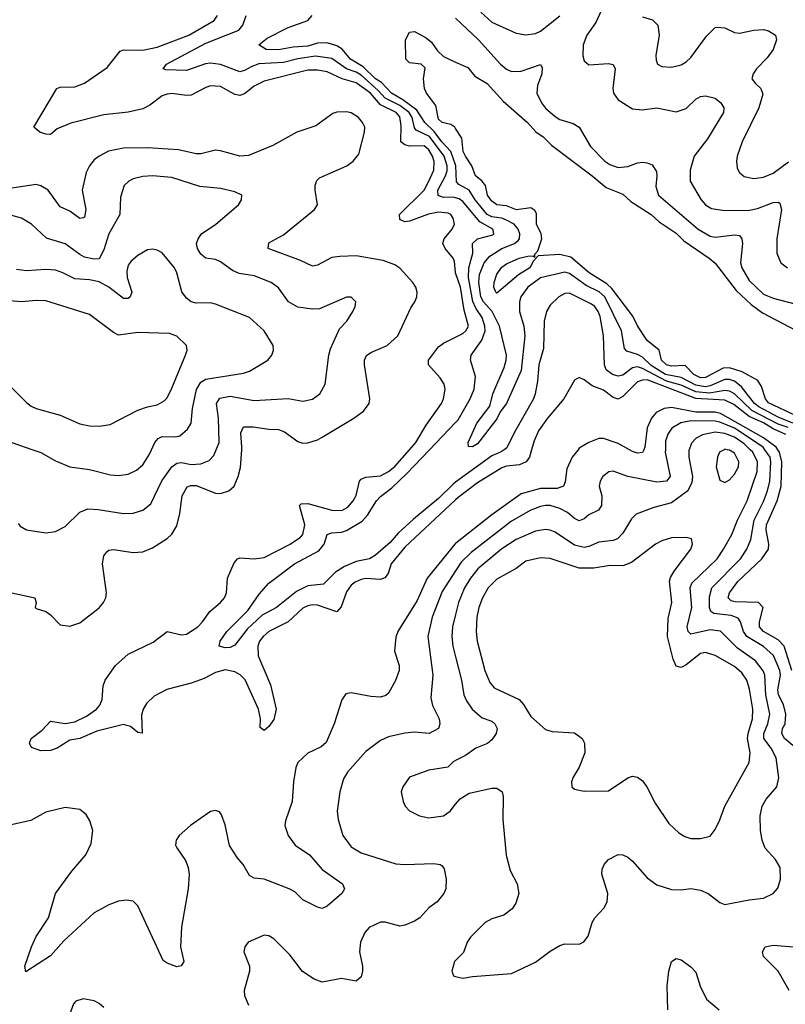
# Model space of a CAD drawing. Header units: inches. Extents: x 1834610 to 2027685, y 642842 to 774116.
# Tile 316 of 632: x 1948203 to 1951359, y 677713 to 681773. Entities that reach past the tile are written whole.
import ezdxf

# ---------------------------------------------------------------- set-up
doc = ezdxf.new("R2010")
doc.units = ezdxf.units.IN
doc.header["$MEASUREMENT"] = 0
for name, color, linetype in [('B9647', 7, 'Continuous'), ('B9648', 7, 'Continuous'), ('B9657', 7, 'Continuous'), ('B9658', 7, 'Continuous')]:
    doc.layers.add(name, color=color, linetype=linetype)

msp = doc.modelspace()

# ---------------------------------------------------------------- linework, layer by layer
at = {"layer": 'B9647', "color": 5}
for points, elevation in [([(1948170, 679409.3), (1948264.7, 679390), (1948270.8, 679369.2), (1948266, 679350), (1948270, 679344.7), (1948310, 679333.4), (1948330, 679319.1), (1948370, 679278), (1948410, 679272.2), (1948450, 679286), (1948530, 679347.8), (1948548.5, 679370), (1948557.8, 679390), (1948560.7, 679410), (1948544.5, 679530), (1948550, 679562), (1948561.3, 679578.7), (1948570, 679585.3), (1948590, 679588.3), (1948670, 679576.3), (1948710, 679579.3), (1948750, 679595.4), (1948810, 679634.3), (1948830, 679652.3), (1948850, 679686.7), (1948862.6, 679737.4), (1948873.1, 679810), (1948893.4, 679846.6), (1948907.7, 679852.3), (1948930, 679852.5), (1949010, 679821), (1949030, 679819.4), (1949064.7, 679830), (1949086.4, 679850), (1949103.9, 679890), (1949112.6, 679927.4), (1949118.3, 680000)], 320), ([(1948196.4, 679696.4), (1948204.6, 679684.6), (1948231.3, 679670), (1948310, 679657.8), (1948350, 679662.3), (1948390, 679683.1), (1948450, 679742.8), (1948484.1, 679755.9), (1948525.8, 679754.2), (1948630, 679736.8), (1948670, 679738.4), (1948710, 679750.2), (1948743.3, 679776.7), (1948788.3, 679871.7), (1948830, 679930.1), (1948850, 679944), (1948870, 679947.2), (1948910, 679939.6), (1948950, 679941.4), (1948984.2, 679955.8), (1949003.5, 679976.5), (1949013.2, 680000)], 340), ([(1950000, 679793.6), (1949790, 679598.3), (1949734.9, 679530), (1949721.4, 679490), (1949708.7, 679471.3), (1949690, 679464.5), (1949630, 679468.4), (1949610, 679465.3), (1949585.6, 679454.4), (1949570, 679441.6), (1949550, 679414.4), (1949528.3, 679351.7), (1949510, 679331.1), (1949430, 679358.8), (1949410, 679360.9), (1949390, 679356.7), (1949370, 679347.2), (1949309.7, 679290.3), (1949230, 679250.9), (1949206.8, 679230), (1949191.2, 679210), (1949184, 679190), (1949185.2, 679150), (1949236.9, 679030), (1949260.4, 678930), (1949250, 678887.9), (1949230, 678859.4), (1949210, 678842.8), (1949194.6, 678854.6), (1949194.9, 678890), (1949186.9, 678930), (1949131.8, 679051.8), (1949112.3, 679072.3), (1949090, 679084.7), (1949050, 679093.1), (1949010, 679081.6), (1948962.6, 679057.4), (1948910, 679037.6), (1948809.1, 679010.9), (1948756.4, 678983.6), (1948726, 678954), (1948711.3, 678930), (1948705.4, 678905.4), (1948708.2, 678831.8), (1948690, 678833.5), (1948658.8, 678858.8), (1948630, 678867.4), (1948521, 678839), (1948450.3, 678810), (1948410, 678802.7), (1948357.4, 678770), (1948330, 678760.4), (1948290, 678758.4), (1948251.8, 678771.8), (1948242.7, 678790), (1948249.5, 678810), (1948295.7, 678844.3), (1948330, 678880.3), (1948390, 678871.7), (1948430, 678877.4), (1948478.3, 678901.7), (1948518.6, 678930), (1948533, 678947), (1948542, 678970), (1948546.8, 679026.8), (1948554.4, 679050), (1948597, 679110), (1948650, 679157.4), (1948753.2, 679206.8), (1948810, 679250.2), (1948870, 679237.3), (1948890, 679239.8), (1948936.8, 679270), (1948956.8, 679290), (1948986.9, 679333.1), (1949030.8, 679370), (1949047.2, 679390), (1949055.9, 679410), (1949059.5, 679470), (1949086.7, 679533.3), (1949100.4, 679550), (1949110, 679554.8), (1949170, 679550.8), (1949210, 679555.8), (1949317.2, 679610), (1949360.5, 679639.5), (1949370.5, 679650), (1949378.7, 679690), (1949356, 679770), (1949362.7, 679777.3), (1949390, 679778.9), (1949490, 679750.6), (1949531.1, 679750), (1949556.2, 679763.7), (1949578.1, 679790), (1949590, 679811.5), (1949604.1, 679870), (1949610, 679879.2), (1949630, 679887.1), (1949690, 679892.2), (1949723.9, 679910), (1949750, 679931.2), (1949809.8, 680000)], 280), ([(1948257.4, 680000), (1948290, 679989.1), (1948350, 679953.6), (1948410, 679930.2), (1948490, 679919.2), (1948576.6, 679896.6), (1948610, 679894.3), (1948650, 679899.7), (1948684.7, 679915.3), (1948710, 679938), (1948738.1, 679981.9), (1948746.3, 680000)], 360), ([(1950000, 679865.8), (1949990, 679858.5), (1949930, 679798.5), (1949826.6, 679713.4), (1949763.8, 679656.2), (1949730, 679618.2), (1949670, 679565.8), (1949645.3, 679550), (1949590, 679539.6), (1949541.7, 679518.3), (1949505.4, 679494.6), (1949454.6, 679445.4), (1949390, 679438.7), (1949343.9, 679416.1), (1949261.9, 679350), (1949202.3, 679317.7), (1949140.3, 679259.7), (1949090, 679194.7), (1949070, 679183.9), (1949050, 679183.5), (1949025.2, 679190), (1949029.6, 679210), (1949056.4, 679250), (1949143.4, 679336.6), (1949190, 679404.6), (1949229.7, 679450), (1949335.6, 679530), (1949436.3, 679583.7), (1949457.7, 679610), (1949470, 679650.2), (1949490, 679657.8), (1949530, 679660.1), (1949550, 679667.5), (1949614.3, 679705.7), (1949637.2, 679730), (1949674.3, 679790), (1949690, 679807.6), (1949736.9, 679843.1), (1949798.4, 679901.6), (1949892.6, 680000)], 260), ([(1950000, 679612.8), (1949996.5, 679610), (1949882.8, 679470), (1949841.4, 679378.6), (1949762, 679250), (1949753.5, 679226.5), (1949747.5, 679170), (1949766.6, 679110), (1949767.9, 679090), (1949752.1, 679047.9), (1949723.9, 678996.1), (1949712.9, 678987.1), (1949690, 678980.4), (1949650, 678982.5), (1949570, 678997.2), (1949547.1, 678992.9), (1949531, 678969), (1949499.3, 678870), (1949466.5, 678793.5), (1949445, 678775), (1949390.7, 678749.3), (1949350.1, 678709.9), (1949341.4, 678690), (1949331, 678630), (1949326.5, 678550), (1949298.8, 678470), (1949296.2, 678450), (1949309.2, 678410), (1949338.9, 678370), (1949396.9, 678330), (1949450, 678269), (1949534, 678210), (1949542.4, 678190), (1949530.3, 678170), (1949470, 678117.6), (1949450, 678107.8), (1949430, 678114.5), (1949370, 678144), (1949337.1, 678177.1), (1949314.3, 678190), (1949211.3, 678228.7), (1949170, 678233.7), (1949150, 678243.9), (1949124.2, 678290), (1949099.1, 678319.1), (1949068.1, 678368.1), (1949050, 678452.7), (1949035.2, 678495.2), (1949026.6, 678506.6), (1949010, 678513), (1948990, 678508.3), (1948906.7, 678450), (1948859.5, 678410), (1948847.2, 678390), (1948845.7, 678370), (1948850, 678358.8), (1948886, 678306), (1948897.6, 678277.6), (1948901.8, 678250), (1948897.1, 678190), (1948869.2, 678030.8), (1948866, 677950), (1948879.1, 677890), (1948867.9, 677872.1), (1948850, 677867.6), (1948810, 677883), (1948794, 677894), (1948690, 678119.6), (1948670, 678138.9), (1948643.3, 678143.3), (1948610, 678138.2), (1948570, 678123.1), (1948510.1, 678089.9), (1948384.6, 677975.4), (1948330, 677913.6), (1948227.8, 677847.8), (1948223.5, 677870), (1948250.6, 677950), (1948270, 677992.4), (1948320.9, 678070), (1948350.5, 678170), (1948417.2, 678262.8), (1948475.4, 678330), (1948496.6, 678376.6), (1948503.5, 678430), (1948492.4, 678470), (1948476.4, 678496.4), (1948450, 678516.9), (1948390, 678524.4), (1948310, 678505.4), (1948248.5, 678471.5), (1948154.8, 678450)], 320), ([(1950000, 679501.1), (1949944.6, 679415.4), (1949902.9, 679310), (1949886, 679230), (1949906.1, 679070), (1949897.5, 678977.5), (1949904.9, 678944.9), (1949932.6, 678890), (1949935.4, 678870), (1949928.9, 678850), (1949890.6, 678829.4), (1949830, 678835), (1949790, 678831.8), (1949723.5, 678816.5), (1949690, 678801), (1949630, 678755.8), (1949554.4, 678670), (1949537.6, 678642.4), (1949522.9, 678590), (1949511.4, 678510), (1949515.3, 678475.3), (1949535.6, 678410), (1949570, 678362.6), (1949610, 678337.3), (1949753, 678293), (1949790.1, 678290.1), (1949910, 678294.5), (1949936, 678290), (1949944.9, 678284.9), (1949952.4, 678272.4), (1949961.7, 678230), (1949960.3, 678190), (1949952, 678170), (1949924.1, 678135.9), (1949889.3, 678110.7), (1949852, 678070), (1949830, 678056), (1949790, 678039.2), (1949770, 678036.1), (1949710, 678052.2), (1949690, 678051.9), (1949643.7, 678030), (1949625.5, 678010), (1949608.1, 677970), (1949603.6, 677930), (1949616.1, 677870), (1949616.1, 677850), (1949610, 677827), (1949590, 677808.4), (1949530, 677819.2), (1949450, 677805.1), (1949417.3, 677817.3), (1949369, 677849), (1949316.8, 677916.8), (1949250, 677983.7), (1949230, 677996), (1949210, 677998), (1949144.7, 677970), (1949131, 677950), (1949126.8, 677930), (1949150.4, 677870), (1949150.3, 677850), (1949127.8, 677770), (1949128.9, 677750), (1949146.7, 677710)], 340), ([(1950000, 679321.1), (1949986.8, 679270), (1949984.9, 679230), (1949989.2, 679190), (1950000, 679146.7)], 360), ([(1950000, 678718.5), (1949990, 678713.6), (1949968.4, 678691.6), (1949890, 678678.5), (1949810.5, 678650), (1949782, 678610), (1949775.8, 678590), (1949783.1, 678550), (1949792.7, 678530), (1949810, 678510.5), (1949851, 678490), (1949890, 678482), (1949950, 678490.4), (1949976.9, 678510), (1950000, 678538.1)], 360), ([(1950000, 677894), (1949996, 677890), (1949984.9, 677850), (1949990.9, 677830.9), (1950000, 677828.5)], 360), ([(1948550, 677699.5), (1948530, 677717), (1948510, 677727), (1948464, 677736), (1948434, 677726), (1948424.9, 677715.1), (1948400.4, 677650)], 340)]:
    msp.add_lwpolyline(points, dxfattribs=dict(at, elevation=elevation))
at = {"layer": 'B9648', "color": 5}
for points, elevation in [([(1950000, 680732.4), (1949995.8, 680775.8), (1949989.9, 680790), (1949956.6, 680830), (1949947.6, 680850), (1949953, 680870), (1949985.7, 680910), (1949996.1, 680930), (1949990, 680955.4), (1949979.8, 680970), (1949970, 680975), (1949930, 680979.9), (1949888.4, 680971.6), (1949810, 680942.6), (1949790, 680940.1), (1949769.9, 680950), (1949768.3, 680970), (1949869.9, 681070), (1949890, 681107.8), (1949910, 681153), (1949911.3, 681188.7), (1949904.9, 681210), (1949890, 681236.3), (1949870, 681253.5), (1949810, 681252.4), (1949790, 681257.9), (1949773.7, 681270), (1949775.2, 681335.2), (1949770, 681373), (1949754.4, 681390), (1949690, 681422.4), (1949648.4, 681470), (1949590, 681512.2), (1949532.9, 681530), (1949470, 681558.9), (1949430, 681565.1), (1949390, 681564.5), (1949210, 681519.5), (1949170, 681499), (1949130, 681467.8), (1949110, 681461.1), (1949090, 681464.1), (1949030, 681498), (1948990, 681500.2), (1948970, 681494.3), (1948910, 681462.6), (1948890, 681460.7), (1948830, 681469.4), (1948810, 681466.7), (1948790, 681458.8), (1948739.4, 681420.6), (1948710, 681405.2), (1948650, 681392.2), (1948550, 681380.3), (1948413.9, 681346.1), (1948356.4, 681323.6), (1948330, 681300.4), (1948310, 681300.7), (1948286, 681310), (1948261.1, 681330), (1948355.6, 681490), (1948370, 681495), (1948430, 681496.1), (1948470, 681511.9), (1948563.6, 681576.4), (1948616.4, 681643.6), (1948630, 681648.7), (1948710, 681648), (1948770, 681659.7), (1948899.8, 681710), (1949004.7, 681770), (1949018.1, 681790)], 280), ([(1950000, 681038.8), (1949990, 681041.8), (1949950, 681040.6), (1949927.7, 681047.7), (1949926.2, 681070), (1949959, 681130), (1949964.7, 681150), (1949964.7, 681170), (1949953.1, 681210), (1949891.7, 681291.7), (1949837.6, 681317.6), (1949830, 681326.9), (1949821, 681370), (1949808.7, 681390), (1949770, 681419.3), (1949709.1, 681449.1), (1949681.2, 681481.2), (1949610, 681544.1), (1949590, 681556.7), (1949550, 681570.9), (1949490, 681613.8), (1949422.2, 681622.2), (1949350, 681612.3), (1949290, 681597), (1949189.3, 681590.7), (1949159.2, 681580.8), (1949130, 681563.1), (1949110, 681558.7), (1949030, 681587.8), (1948990, 681593.3), (1948968.4, 681591.6), (1948890, 681563.8), (1948805.8, 681565.8), (1948794.5, 681570), (1948808.5, 681590), (1948970, 681676.5), (1949106, 681730), (1949122.2, 681750), (1949136.8, 681790)], 260), ([(1950000, 681174.6), (1949980.3, 681230), (1949942.7, 681270), (1949911.9, 681311.9), (1949872.7, 681350), (1949840.1, 681400.1), (1949782.6, 681442.6), (1949735.7, 681470), (1949694, 681514), (1949669.5, 681530), (1949619.1, 681579.1), (1949566.8, 681610), (1949531.8, 681651.8), (1949510, 681664.9), (1949470, 681677.3), (1949430, 681675.8), (1949390, 681664.3), (1949330, 681659.6), (1949270, 681648.3), (1949219.3, 681650), (1949188, 681670), (1949223, 681697), (1949310, 681740.9), (1949390.3, 681769.7), (1949407.9, 681790)], 240), ([(1950000, 681324.3), (1949996.3, 681330), (1949980.4, 681340.4), (1949944.7, 681350), (1949930, 681363.5), (1949918.9, 681418.9), (1949879.5, 681470), (1949871.8, 681490), (1949867.6, 681530), (1949874.8, 681574.8), (1949858, 681590), (1949810, 681595.3), (1949795.3, 681610), (1949794, 681690), (1949810, 681722), (1949830, 681724.7), (1949878.8, 681698.8), (1949900.9, 681680.9), (1949924.9, 681644.9), (1949950, 681621), (1950000, 681598.5)], 220), ([(1949118.3, 680000), (1949119.1, 680010), (1949115, 680070), (1949125.8, 680094.2), (1949165.2, 680094.8), (1949230, 680084.8), (1949270, 680083.6), (1949293.8, 680073.8), (1949350, 680033.7), (1949370, 680027.3), (1949390, 680028.7), (1949430, 680040.5), (1949450, 680051.6), (1949580.5, 680130), (1949620.8, 680159.2), (1949643.9, 680190), (1949645.8, 680210), (1949623.7, 680350), (1949624.8, 680370), (1949631.9, 680388.1), (1949650, 680401.4), (1949717.4, 680430), (1949761.1, 680470), (1949815.3, 680584.7), (1949831.9, 680610), (1949840.2, 680630), (1949841.6, 680650), (1949836.1, 680670), (1949823.4, 680690), (1949770, 680748.2), (1949750, 680761.8), (1949700.8, 680780.8), (1949590, 680799.6), (1949522.9, 680797.1), (1949490, 680792.9), (1949430, 680760.9), (1949410, 680757.2), (1949360.4, 680780.4), (1949227.1, 680830), (1949230, 680853.1), (1949290, 680885.5), (1949418.3, 680990), (1949431, 681010), (1949420.3, 681070), (1949421.5, 681090), (1949428.2, 681110), (1949438.6, 681121.4), (1949551.8, 681170), (1949577.6, 681190), (1949600.6, 681219.4), (1949625, 681310), (1949625.8, 681330), (1949616.5, 681350), (1949599.8, 681370), (1949570, 681389.8), (1949550, 681393.9), (1949510, 681392.2), (1949493.3, 681386.7), (1949424.2, 681335.8), (1949344.9, 681310), (1949245.7, 681254.3), (1949146.4, 681213.6), (1949110, 681210.4), (1949030, 681233), (1949010, 681234.6), (1948950, 681220.5), (1948930, 681220.2), (1948857.2, 681237.2), (1948730, 681244.2), (1948630, 681243.2), (1948568.9, 681231.1), (1948530, 681211), (1948510, 681195.2), (1948490.1, 681170), (1948476.9, 681143.1), (1948460.5, 681070), (1948475.4, 680990), (1948470, 680959.3), (1948464.4, 680955.6), (1948450, 680954), (1948410, 680983.4), (1948370, 681001.8), (1948320.2, 681070), (1948290, 681087.9), (1948270, 681093), (1948170, 681078)], 320), ([(1949013.2, 680000), (1949025.6, 680030), (1949022.6, 680130), (1949013.5, 680190), (1949027.5, 680212.5), (1949070, 680220.8), (1949170, 680202.6), (1949310, 680211), (1949370, 680200.2), (1949410, 680209.1), (1949440.5, 680230), (1949462.4, 680270), (1949476.8, 680390), (1949484.4, 680415.6), (1949521.8, 680498.2), (1949551.1, 680530), (1949576.2, 680570), (1949586, 680590), (1949589.2, 680610), (1949570, 680629.2), (1949550, 680629.4), (1949438.7, 680581.3), (1949410, 680579.8), (1949350, 680587.9), (1949311, 680610), (1949270, 680667.6), (1949239.1, 680690), (1949170, 680716.5), (1949107.1, 680727.1), (1949079.5, 680739.5), (1949030, 680775), (1949010, 680784.2), (1948970, 680789.8), (1948950, 680806.2), (1948936.2, 680830), (1948932.1, 680850), (1948938, 680870), (1948952.7, 680890), (1949010.8, 680930), (1949105.1, 681010), (1949117.6, 681030), (1949118, 681050), (1949090, 681063), (1949030, 681077.3), (1948945.1, 681085.1), (1948830, 681123.2), (1948750, 681128.9), (1948710, 681126.6), (1948670, 681116.8), (1948652.1, 681107.9), (1948633.7, 681090), (1948618.9, 681041.1), (1948615, 680970), (1948569.5, 680890), (1948550, 680824), (1948530, 680786.5), (1948510, 680785.2), (1948470, 680794.4), (1948450, 680804.4), (1948390, 680849.4), (1948312.8, 680872.8), (1948251, 680930), (1948210, 680955.2), (1948170, 680966.2)], 340), ([(1948746.3, 680000), (1948759.8, 680030), (1948773.7, 680046.3), (1948790, 680054.3), (1948846.5, 680053.5), (1948862.8, 680057.2), (1948895, 680085), (1948909.9, 680110.1), (1948915.8, 680170), (1948931.1, 680248.9), (1948950, 680278.8), (1948970, 680291.1), (1949124.8, 680315.2), (1949150, 680324.2), (1949225.4, 680370), (1949241.7, 680390), (1949248.5, 680410), (1949248.2, 680430), (1949210.8, 680490), (1949150, 680544.8), (1949010, 680599.8), (1948990, 680605.8), (1948930, 680604), (1948909.9, 680609.9), (1948890, 680625.1), (1948871.4, 680651.4), (1948850.8, 680730), (1948840.9, 680750), (1948790, 680811.3), (1948770, 680823.5), (1948750, 680827.1), (1948730, 680823.9), (1948690, 680801.4), (1948662.1, 680777.9), (1948650, 680761.3), (1948643.9, 680736.1), (1948645.5, 680710), (1948665.2, 680650), (1948658, 680630), (1948650, 680624.2), (1948630, 680624.1), (1948570.2, 680670.2), (1948530, 680692.7), (1948490, 680700.4), (1948430, 680704.2), (1948380.5, 680730), (1948350, 680740.5), (1948310, 680743.8), (1948230, 680737.4), (1948190, 680743.7)], 360), ([(1948052.4, 680372.4), (1948230, 680195.3), (1948250, 680180.2), (1948270.6, 680170), (1948370, 680142.7), (1948450, 680106.8), (1948490, 680098.2), (1948530, 680096.8), (1948575.7, 680104.3), (1948690, 680163), (1948730, 680177.4), (1948770, 680185.4), (1948798.3, 680201.7), (1948810, 680214), (1948830, 680254), (1948886.4, 680390), (1948892.6, 680410), (1948889.7, 680430), (1948850, 680468.4), (1948819.7, 680479.7), (1948690, 680483.4), (1948610, 680473), (1948590, 680483.2), (1948490, 680557.6), (1948310, 680614.3), (1948270, 680615.9), (1948210, 680610.5), (1948110, 680618.5)], 380), ([(1949809.8, 680000), (1949835.9, 680030), (1949878, 680102), (1949942.3, 680190), (1949949.9, 680210), (1949956.3, 680250), (1949952.2, 680270), (1949935.9, 680295.9), (1949888.2, 680350), (1949887.7, 680370), (1949930, 680424.8), (1949950, 680440.1), (1950000, 680464.6)], 280), ([(1947867, 680000), (1947866.8, 680030), (1947880.5, 680050), (1947970, 680085.8), (1948050, 680166), (1948070, 680170.3), (1948090, 680155.6), (1948121.6, 680070), (1948134.3, 680054.3), (1948170, 680029.3), (1948257.4, 680000)], 360), ([(1949892.6, 680000), (1950000, 680112.2)], 260)]:
    msp.add_lwpolyline(points, dxfattribs=dict(at, elevation=elevation))
at = {"layer": 'B9657', "color": 5}
for points, elevation in [([(1950000, 677828.5), (1950030, 677820.7), (1950070, 677828.2), (1950230, 677840.2), (1950330, 677886.5), (1950390, 677932.7), (1950430, 677956.3), (1950450, 677962), (1950510, 677961), (1950529.3, 677970.7), (1950546.3, 677993.7), (1950563.7, 678050), (1950574.5, 678070), (1950610.9, 678109.1), (1950624.4, 678135.6), (1950627.7, 678170), (1950603.1, 678250), (1950604, 678270), (1950613, 678290), (1950630, 678310.4), (1950670, 678330.4), (1950690, 678330.3), (1950710, 678320.3), (1950730, 678303.7), (1950790, 678235.3), (1950830, 678206), (1950890, 678186.2), (1950930, 678185), (1950970, 678190.2), (1951010, 678183.9), (1951041.3, 678170), (1951090, 678132.9), (1951110, 678124.2), (1951210, 678143.6), (1951270, 678150.3), (1951309.5, 678170), (1951328.4, 678191.6), (1951339.1, 678230), (1951337.7, 678277.7), (1951319.6, 678310), (1951276.6, 678356.6), (1951263.5, 678390), (1951256.5, 678430), (1951255.7, 678490), (1951264.2, 678530), (1951280.4, 678559.6), (1951325, 678610), (1951332.5, 678647.5), (1951321.5, 678730), (1951300.6, 678770), (1951271.4, 678810), (1951271.3, 678830), (1951287.6, 678870), (1951295.7, 678910), (1951279.3, 678990), (1951274.7, 679070), (1951268.7, 679088.7), (1951237.1, 679130), (1951162.3, 679182.3), (1951091.9, 679251.9), (1951050, 679256.8), (1950970, 679239.9), (1950958.6, 679250), (1950955.3, 679270), (1950974.1, 679350), (1950967.2, 679430), (1950973.5, 679450), (1951078, 679550), (1951104.2, 679590), (1951139.2, 679650), (1951161.7, 679710), (1951202.8, 679790), (1951244, 679910), (1951244.5, 679950), (1951225.1, 679990), (1951214.8, 680000)], 360), ([(1950962.9, 680000), (1950962.2, 679997.8), (1950961.6, 679970), (1950977, 679890), (1950974.5, 679865.5), (1950957.3, 679830), (1950890, 679781.2), (1950817.6, 679762.4), (1950745.1, 679734.9), (1950724.7, 679715.3), (1950690, 679656.2), (1950667.7, 679632.3), (1950650, 679625.4), (1950590, 679619.1), (1950550, 679600.6), (1950530, 679596.6), (1950490, 679607.2), (1950410, 679660.4), (1950390, 679668.3), (1950370, 679671.4), (1950330, 679664.3), (1950250, 679629.9), (1950190, 679591.4), (1950091.4, 679508.6), (1950060.8, 679470), (1950037.2, 679430), (1950012.6, 679370), (1950000, 679321.1)], 360), ([(1950864.8, 680000), (1950864.7, 679990), (1950884.1, 679890), (1950870, 679869.9), (1950830, 679866.6), (1950709.9, 679889.9), (1950650, 679911.8), (1950631.3, 679908.7), (1950607.6, 679890), (1950596.1, 679870), (1950591.3, 679850), (1950603.2, 679810), (1950601.2, 679770), (1950588.7, 679751.3), (1950550, 679731.4), (1950530, 679715.4), (1950510, 679707.3), (1950490, 679716.3), (1950460.8, 679740.8), (1950430, 679758.2), (1950390, 679769.9), (1950370, 679769.9), (1950350, 679766.6), (1950310, 679750.4), (1950230, 679706), (1950063.7, 679576.3), (1950023.1, 679536.9), (1950000, 679501.1)], 340), ([(1950199.7, 680000), (1950188, 679992), (1950150, 679975.2), (1950000, 679865.8)], 260), ([(1950313.2, 680000), (1950304.5, 679970), (1950291.3, 679950), (1950262.9, 679937.1), (1950210, 679932), (1950190, 679925.6), (1950090, 679862.9), (1950010, 679802.9), (1950000, 679793.6)], 280), ([(1950505.1, 680000), (1950480.4, 679970), (1950458.4, 679921.6), (1950451.7, 679868.3), (1950444.2, 679850), (1950419.4, 679840.6), (1950350, 679840.8), (1950270, 679818.8), (1950150, 679731.9), (1950000, 679612.8)], 320), ([(1950775.8, 680000), (1950770, 679988.2), (1950750, 679986.1), (1950730, 679993.2), (1950717.6, 680000)], 320), ([(1951390, 678780.8), (1951356.2, 678810), (1951344.7, 678830), (1951347.5, 678850), (1951358.6, 678870), (1951361, 678910), (1951351.8, 678950), (1951331, 678990), (1951328.2, 679010), (1951339.2, 679070), (1951337.1, 679090), (1951311.4, 679151.4), (1951269.3, 679189.3), (1951200.8, 679230), (1951186.6, 679250), (1951175.1, 679290), (1951165, 679305), (1951136.6, 679316.6), (1951064.8, 679324.8), (1951053, 679333), (1951047.1, 679350), (1951046.8, 679393.2), (1951056.6, 679430), (1951175.4, 679550), (1951201.5, 679590), (1951217.1, 679630), (1951231.3, 679710), (1951270, 679785.9), (1951286.6, 679830), (1951295.3, 679870), (1951300.3, 679950), (1951296.5, 679970), (1951275.5, 680000)], 340), ([(1951106.7, 680000), (1951088.4, 679990), (1951080.2, 679970), (1951074.6, 679930), (1951090, 679874.4), (1951110, 679864.6), (1951130, 679875.3), (1951150, 679898.6), (1951166.4, 679930), (1951168.4, 679950), (1951150, 679985.3), (1951130, 679998), (1951119.6, 680000)], 380), ([(1951385.8, 679090), (1951355.3, 679190), (1951330, 679216.4), (1951269.9, 679250), (1951253.4, 679270), (1951252.7, 679290), (1951267.5, 679350), (1951249.6, 679370), (1951153.1, 679373.1), (1951136.9, 679376.9), (1951123.2, 679390), (1951129.5, 679410), (1951163.2, 679456.8), (1951262.6, 679550), (1951290.7, 679590), (1951292.2, 679610), (1951280.2, 679670), (1951281.4, 679690), (1951326.4, 679790), (1951342.3, 679850), (1951345, 679950), (1951335.7, 679990), (1951329.1, 680000)], 320), ([(1950000, 679146.7), (1950024.1, 679050), (1950034.6, 678990), (1950044.5, 678964.5), (1950067.9, 678930), (1950090, 678911), (1950110, 678895.2), (1950150, 678880.7), (1950161.8, 678870), (1950170.9, 678850), (1950167.3, 678830), (1950150, 678803.5), (1950130.9, 678789.1), (1950083.7, 678770), (1950041.2, 678738.8), (1950000, 678718.5)], 360), ([(1950000, 678538.1), (1950018.9, 678561.1), (1950056.3, 678583.7), (1950150, 678604.4), (1950170, 678604.2), (1950192, 678590), (1950196.1, 678570), (1950195.1, 678475.1), (1950208.3, 678328.3), (1950224.4, 678264.4), (1950254, 678210), (1950261.1, 678170), (1950248.9, 678130), (1950233.6, 678106.4), (1950199, 678081), (1950150, 678065.1), (1950121.3, 678050), (1950061.6, 677990), (1950048.2, 677970), (1950033.2, 677926.8), (1950000, 677894)], 360), ([(1951374.8, 677770), (1951330.7, 677850), (1951269.9, 677909.9), (1951266, 677930), (1951277, 677950), (1951310, 677957.6), (1951510, 677941.1)], 340), ([(1950874.6, 677690), (1950871.9, 677790), (1950878.9, 677850), (1950889.7, 677890.3), (1950910, 677902), (1950930, 677897.1), (1950970, 677868.4), (1950990, 677845.5), (1951007.8, 677787.8), (1951033.9, 677733.9), (1951086.7, 677690)], 340)]:
    msp.add_lwpolyline(points, dxfattribs=dict(at, elevation=elevation))
at = {"layer": 'B9657', "color": 5, "elevation": 380}
msp.add_lwpolyline([(1950950, 679638), (1950890, 679636.2), (1950850, 679624.6), (1950823.6, 679610), (1950725.4, 679534.6), (1950690, 679520.7), (1950637, 679523), (1950570, 679512), (1950510, 679512.3), (1950390, 679551), (1950350, 679554.1), (1950290, 679540.8), (1950249.1, 679510), (1950170, 679466.4), (1950134.6, 679430), (1950110.7, 679390), (1950095.7, 679350), (1950087.7, 679310), (1950084.4, 679250), (1950088.3, 679210), (1950120.1, 679090), (1950140.8, 679040.8), (1950158.5, 679018.5), (1950261.8, 678970), (1950279.3, 678950), (1950310, 678900.3), (1950370, 678847), (1950397.8, 678837.8), (1950490, 678832.4), (1950522.4, 678810), (1950532, 678790), (1950532.9, 678750), (1950509.2, 678690.8), (1950484.9, 678650), (1950478, 678630), (1950478.8, 678610), (1950490, 678600.7), (1950530, 678592.7), (1950630, 678593.1), (1950710, 678646.7), (1950730, 678654), (1950750, 678650.3), (1950770, 678634.7), (1950788.4, 678610), (1950822.5, 678542.5), (1950879.5, 678459.5), (1950920.9, 678420.9), (1950945.3, 678405.3), (1950970, 678397.4), (1951010, 678396.9), (1951050, 678407.2), (1951070, 678434), (1951090, 678474), (1951109.8, 678530), (1951210.5, 678710), (1951214.8, 678750), (1951204.2, 678810), (1951205.8, 678830), (1951223.9, 678890), (1951225.6, 678930), (1951212.3, 679012.3), (1951201.5, 679050), (1951180.7, 679080.7), (1951150, 679105.9), (1951070, 679152.2), (1951030, 679164.2), (1951010, 679160.2), (1950950, 679112.9), (1950930, 679102.5), (1950910, 679108.1), (1950896.4, 679136.4), (1950874.2, 679230), (1950876.3, 679303.7), (1950891.9, 679370), (1950882.5, 679457.5), (1950886.3, 679473.7), (1950901.1, 679498.9), (1950969.7, 679590), (1950976.3, 679610), (1950972.3, 679632.3)], close=True, dxfattribs=at)
at = {"layer": 'B9658', "color": 5}
for points, elevation in [([(1950000, 681779.7), (1950094.8, 681690), (1950185, 681590), (1950210, 681569), (1950230, 681560.1), (1950270, 681560.9), (1950350, 681588.2), (1950356.6, 681576.6), (1950356.1, 681550), (1950338.2, 681501.8), (1950335, 681470), (1950354.6, 681430), (1950370, 681408.3), (1950410, 681373.6), (1950430, 681361.6), (1950484.7, 681344.7), (1950510, 681330.3), (1950555.8, 681250), (1950615.8, 681190), (1950636, 681176), (1950670, 681164.3), (1950710, 681167.4), (1950750, 681183.3), (1950770, 681186.4), (1950790, 681183.4), (1950810, 681174.2), (1950827.7, 681147.7), (1950830.1, 681130), (1950825.5, 681085.5), (1950837.1, 681050), (1951000.1, 680910), (1951050, 680880.8), (1951070, 680876.1), (1951150, 680885.5), (1951170, 680882.8), (1951179.7, 680870), (1951183.1, 680850), (1951174.2, 680770), (1951180.1, 680750), (1951210, 680697.7), (1951270, 680641), (1951310, 680624.6), (1951430, 680593.6)], 240), ([(1950104.5, 681804.5), (1950150, 681763.5), (1950250, 681717.5), (1950290, 681711), (1950330, 681716.6), (1950350, 681725.4), (1950430, 681789.5)], 260), ([(1950600.4, 681810), (1950577.9, 681762.1), (1950540.5, 681710), (1950526.4, 681670), (1950524.5, 681624.5), (1950530, 681603), (1950550, 681587.6), (1950630, 681593.2), (1950650, 681588.2), (1950658.2, 681570), (1950648, 681490), (1950651.1, 681470), (1950670, 681442.8), (1950730, 681405.6), (1950770, 681401.1), (1950830, 681410.1), (1950910, 681392.7), (1950950, 681407.3), (1950990, 681445), (1951010, 681455.9), (1951030, 681459.3), (1951070, 681450.2), (1951093.8, 681430), (1951105.4, 681410), (1951104, 681390), (1951038.6, 681281.4), (1950984.3, 681210), (1950967.1, 681152.9), (1950967.3, 681107.3), (1951013.1, 681030), (1951030, 681009.4), (1951054.9, 680994.9), (1951110, 680986.9), (1951211.5, 680988.5), (1951245.5, 680994.5), (1951310, 681019.2), (1951330, 681020.2), (1951336.3, 681016.3), (1951343.2, 680990), (1951324, 680870), (1951325.2, 680810), (1951341.7, 680770), (1951368.4, 680750)], 260), ([(1950770, 681785), (1950812, 681772), (1950833.7, 681750), (1950839.1, 681710), (1950826.2, 681626.2), (1950826.8, 681606.8), (1950833, 681590), (1950850, 681580.3), (1950890, 681577.3), (1950930, 681586.9), (1950950, 681599.1), (1950970, 681616.9), (1951034.9, 681705.1), (1951070, 681740.4), (1951077.4, 681742.6), (1951110, 681740.3), (1951150, 681720.2), (1951170, 681717.1), (1951230, 681730.1), (1951270, 681732.8), (1951290, 681727.8), (1951319.5, 681710), (1951322.8, 681690), (1951309.1, 681650), (1951284.5, 681615.5), (1951240.2, 681570), (1951227.6, 681550), (1951222, 681530), (1951236.4, 681510), (1951259, 681490), (1951266.3, 681466.3), (1951250.1, 681410), (1951181, 681270), (1951160.6, 681210), (1951157.8, 681190), (1951161.4, 681161.4), (1951170, 681143.7), (1951190, 681126), (1951230, 681119), (1951270, 681123.5), (1951310, 681140.9), (1951373.1, 681186.9)], 280), ([(1950000, 681598.5), (1950050, 681576), (1950079.8, 681539.8), (1950130, 681510.4), (1950196.7, 681436.7), (1950297.1, 681350), (1950331, 681311), (1950360.5, 681290), (1950395.9, 681255.9), (1950563.1, 681130), (1950620.7, 681080.7), (1950690, 681053.8), (1950723.1, 681023.1), (1950806.5, 680970), (1950839.7, 680939.7), (1950910, 680893.2), (1950941.6, 680861.6), (1951045.3, 680790), (1951070, 680769.1), (1951157.2, 680657.2), (1951218.5, 680598.5), (1951265, 680565), (1951430, 680477.3)], 220), ([(1951401.6, 680141.6), (1951290, 680193.5), (1951277.4, 680210), (1951261.4, 680261.4), (1951246, 680286), (1951181, 680321), (1951130, 680338.3), (1951103.3, 680336.7), (1951030, 680298.1), (1951010, 680296.6), (1950981.8, 680310), (1950947.2, 680347.2), (1950890, 680344.8), (1950869.9, 680350), (1950849.3, 680370), (1950839.3, 680410), (1950789.8, 680450), (1950750, 680510.9), (1950730.3, 680550.3), (1950644.3, 680664.3), (1950624.2, 680684.2), (1950550.6, 680730), (1950474.5, 680794.5), (1950430, 680804.8), (1950341.1, 680798.9), (1950321.2, 680778.8), (1950306.2, 680750), (1950259.3, 680720.7), (1950170, 680646), (1950165.4, 680650), (1950157.8, 680670), (1950159.4, 680690), (1950170, 680723.7), (1950190, 680752.5), (1950210, 680767.2), (1950262.4, 680790), (1950298.5, 680798.5), (1950319.5, 680799.5), (1950326, 680794), (1950326, 680806), (1950339.6, 680820.4), (1950356.1, 680870), (1950352.8, 680890), (1950333.8, 680930), (1950333.9, 680973.9), (1950326.6, 680986.6), (1950310, 680997.7), (1950251, 680989), (1950210, 681006.3), (1950169.8, 681010), (1950150, 681024.9), (1950131.7, 681050), (1950123.9, 681090), (1950108.8, 681108.8), (1950081.4, 681130), (1950066.3, 681170), (1950040.9, 681210), (1950031.8, 681230), (1950025, 681285), (1950000, 681324.3)], 220), ([(1951390, 680109.5), (1951330, 680134.2), (1951250, 680177.3), (1951232.9, 680190), (1951179.5, 680259.5), (1951150, 680282.2), (1951130, 680289.2), (1951110, 680290), (1951050, 680263.5), (1951030, 680259.8), (1950990, 680265.6), (1950930, 680297.7), (1950865.2, 680310), (1950806.9, 680346.9), (1950770, 680381.5), (1950750, 680392.5), (1950706.3, 680406.3), (1950696.8, 680416.8), (1950684.7, 680490), (1950615.3, 680630), (1950591.5, 680651.5), (1950537.8, 680677.8), (1950470, 680726.5), (1950450, 680731.8), (1950350, 680708.7), (1950297.2, 680670), (1950268.7, 680630), (1950262.8, 680610), (1950263.3, 680570), (1950280.7, 680510), (1950285.9, 680470), (1950270, 680326.4), (1950210, 680191.1), (1950183.5, 680156.5), (1950170, 680127.7), (1950090, 680024.4), (1950070, 680011.8), (1950053.6, 680013.6), (1950051.8, 680030), (1950087.9, 680110), (1950140.5, 680179.5), (1950153.9, 680230), (1950200.8, 680339.2), (1950209, 680370), (1950209.4, 680390), (1950180.9, 680510), (1950150.5, 680570), (1950114.4, 680610), (1950104.7, 680630), (1950095.8, 680690), (1950098.1, 680721.9), (1950117.5, 680770), (1950141.6, 680798.4), (1950190, 680829.5), (1950243.2, 680850), (1950257.4, 680862.6), (1950263.4, 680870), (1950264.5, 680890), (1950258, 680910), (1950240.8, 680930), (1950210, 680946.7), (1950190, 680954.3), (1950150, 680960), (1950129.9, 680970), (1950080.2, 681030), (1950055.8, 681070), (1950013.7, 681093.7), (1950004.1, 681104.1), (1950001.6, 681170), (1950000, 681174.6)], 240), ([(1950000, 680112.2), (1950010, 680122.7), (1950060.7, 680210), (1950077.1, 680250), (1950081.4, 680301.4), (1950061.8, 680370), (1950064, 680390), (1950108.6, 680451.4), (1950121.4, 680490), (1950120.8, 680510), (1950110, 680544.7), (1950083.5, 680583.5), (1950071.4, 680611.4), (1950053.3, 680710), (1950054.9, 680750), (1950071.1, 680810), (1950069.9, 680850), (1950090.4, 680869.6), (1950153.2, 680886.8), (1950157.7, 680890), (1950154.7, 680905.3), (1950153.6, 680910), (1950099.3, 680939.3), (1950030, 681022.9), (1950014.5, 681034.5), (1950000, 681038.8)], 260), ([(1950000, 680464.6), (1950030, 680479.3), (1950042.5, 680490), (1950052.8, 680510), (1950035.3, 680575.3), (1950019.7, 680670), (1950000.2, 680730), (1950000, 680732.4)], 280), ([(1951371.1, 680091.1), (1951330, 680105.8), (1951222.1, 680162.1), (1951150, 680230.7), (1951130, 680241.5), (1951110, 680244.2), (1951047.2, 680232.8), (1950990, 680238.3), (1950930, 680265.9), (1950870, 680282.2), (1950770, 680335.1), (1950750, 680341.5), (1950730, 680337.1), (1950690, 680307.6), (1950670, 680303), (1950647, 680310), (1950621.5, 680330), (1950613.7, 680350), (1950609.9, 680470), (1950596.6, 680550), (1950587.9, 680570), (1950574.5, 680590), (1950560.9, 680600.9), (1950470, 680645.2), (1950450, 680643.6), (1950425, 680630), (1950390, 680596.5), (1950375, 680570), (1950365.7, 680530), (1950362, 680418), (1950342.5, 680350), (1950337.8, 680282.2), (1950328.7, 680230), (1950321.7, 680210), (1950240.8, 680070), (1950211.7, 680008.3), (1950199.7, 680000)], 260), ([(1951362.2, 680062.2), (1951310, 680086), (1951270, 680111), (1951210, 680137.2), (1951146.9, 680186.9), (1951110, 680204.6), (1950990, 680211.4), (1950790, 680288.4), (1950770, 680287.4), (1950750, 680279.4), (1950690, 680219.1), (1950670, 680208.7), (1950650, 680215.6), (1950610, 680245.8), (1950563, 680263), (1950530, 680288.6), (1950510, 680297.4), (1950490, 680286.3), (1950446.5, 680210), (1950379.2, 680130), (1950342.4, 680077.6), (1950323.7, 680036.3), (1950313.2, 680000)], 280), ([(1951329.1, 680000), (1951322.4, 680010), (1951269.1, 680049.1), (1951091.9, 680150), (1951070, 680155), (1950990, 680155), (1950890, 680174.8), (1950859.7, 680170), (1950827, 680153), (1950807.1, 680130), (1950789.7, 680090), (1950780.7, 680010), (1950775.8, 680000)], 320), ([(1951275.5, 680000), (1951268.5, 680010), (1951150, 680089), (1951090, 680114), (1951070, 680118.1), (1950970, 680119.2), (1950928.6, 680111.4), (1950891.5, 680088.5), (1950875.6, 680064.4), (1950865.2, 680034.8), (1950864.8, 680000)], 340), ([(1950717.6, 680000), (1950670, 680026), (1950610, 680046.1), (1950590, 680046.4), (1950550, 680030.5), (1950510, 680006), (1950505.1, 680000)], 320), ([(1951214.8, 680000), (1951190, 680024.2), (1951150, 680052.2), (1951110, 680067.3), (1951070, 680072), (1951018.2, 680061.8), (1950992.2, 680047.8), (1950972.3, 680027.7), (1950962.9, 680000)], 360), ([(1951119.6, 680000), (1951110, 680001.8), (1951106.7, 680000)], 380)]:
    msp.add_lwpolyline(points, dxfattribs=dict(at, elevation=elevation))

doc.saveas('drawing.dxf')
